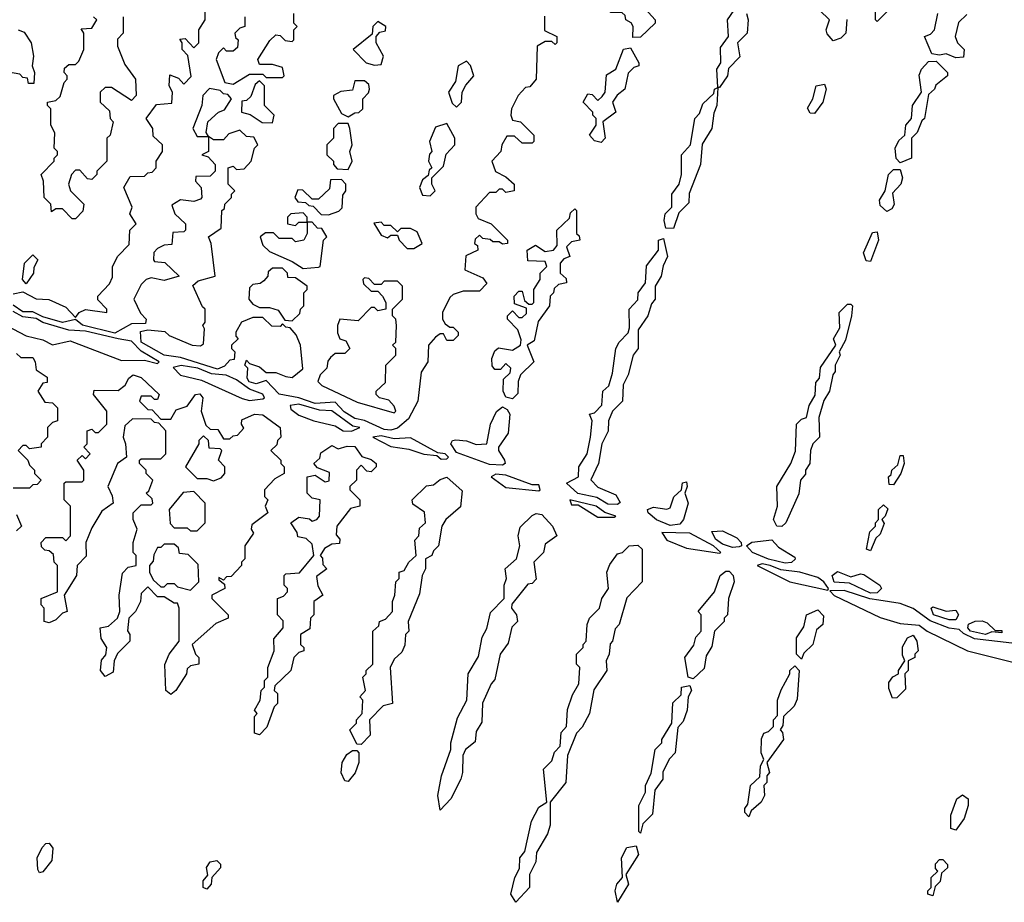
# Model space of a CAD drawing. Extents: x 2769579 to 2883812, y 684207 to 828660.
# Tile 396 of 505: x 2837305 to 2840302, y 781260 to 783946. Entities that reach past the tile are written whole.
import ezdxf

# ---------------------------------------------------------------- set-up
doc = ezdxf.new("R2010")
doc.units = 0

msp = doc.modelspace()

# ---------------------------------------------------------------- linework, layer by layer
at = {"layer": '0CON02XD'}
for points in [[(2839171.7, 783891.7), (2839172.5, 783925), (2839166.4, 783936.4), (2839150, 783945), (2839148.3, 783958.3), (2839138.3, 783968.3), (2839105, 783967.5), (2839080, 783985), (2839080, 783995), (2839125, 784010), (2839155, 783980), (2839209.3, 783979.3), (2839240, 783945), (2839240, 783935), (2839195, 783892.5), (2839171.7, 783891.7)], [(2839980, 784005), (2839915, 783940), (2839910, 783945), (2839910, 784015)], [(2837285, 783111.2), (2837315, 783117.5), (2837355, 783096.7), (2837394.1, 783094.1), (2837445, 783070.8), (2837475, 783040), (2837485.6, 783054.4), (2837505, 783064.2), (2837570, 783055), (2837570, 783065), (2837543, 783093), (2837543.3, 783105), (2837578.3, 783141.7), (2837587.5, 783162.5), (2837587.5, 783195), (2837603.6, 783226.4), (2837638.3, 783261.7), (2837640, 783305), (2837660, 783325), (2837640, 783355), (2837647.5, 783375), (2837622.5, 783435), (2837641.7, 783468.3), (2837685, 783470), (2837695, 783480), (2837708.3, 783481.7), (2837720, 783495), (2837720, 783515), (2837740, 783545), (2837740, 783565), (2837711.7, 783591.7), (2837710, 783615), (2837690, 783645), (2837721.7, 783688.3), (2837768.3, 783691.7), (2837770, 783725), (2837760, 783745), (2837761.7, 783778.3), (2837788.3, 783768.3), (2837805, 783750), (2837827, 783773), (2837817, 783837), (2837800, 783855), (2837800, 783875), (2837793, 783887), (2837808.3, 783888.3), (2837835, 783860), (2837850, 783875), (2837850, 783915), (2837870, 783945), (2837870, 783995)], [(2839517.5, 783965), (2839522.5, 783945), (2839520, 783905), (2839490, 783875), (2839497, 783833), (2839463, 783797), (2839460, 783775), (2839435, 783740), (2839430, 783740), (2839427.5, 783795), (2839440, 783815), (2839438.3, 783861.7), (2839462.5, 783895), (2839460, 783945), (2839480, 783975)], [(2839823, 783947), (2839820, 783905), (2839805, 783890), (2839781.7, 783881.7), (2839763, 783903), (2839760, 783915), (2839770, 783945), (2839740, 783975)], [(2837620, 783955), (2837620, 783905), (2837603, 783887), (2837602.5, 783865), (2837625, 783810), (2837657.5, 783765), (2837660, 783715), (2837645, 783700), (2837585, 783740), (2837565, 783740), (2837550, 783725), (2837550, 783695), (2837578.3, 783668.3), (2837580, 783645), (2837590, 783635), (2837580, 783595), (2837570, 783585), (2837570, 783515), (2837540, 783485), (2837540, 783475), (2837525, 783460), (2837511.7, 783461.7), (2837488.3, 783488.3), (2837475, 783487.5), (2837462.5, 783475), (2837453.3, 783445), (2837460, 783425), (2837500, 783385), (2837497, 783363), (2837475, 783340), (2837465, 783340), (2837435, 783370), (2837415, 783370), (2837401.7, 783361.7), (2837400, 783385), (2837380, 783405), (2837377.5, 783455), (2837370, 783475), (2837410, 783515), (2837410, 783525), (2837420, 783535), (2837420, 783545), (2837410, 783555), (2837411.7, 783601.7), (2837400, 783625), (2837400, 783675), (2837390, 783685), (2837390, 783695), (2837415, 783700), (2837428.3, 783711.7), (2837440, 783755), (2837450, 783765), (2837450, 783775), (2837440, 783785), (2837441.7, 783798.3), (2837455, 783810), (2837475, 783810), (2837485, 783820), (2837500, 783855), (2837500, 783905), (2837491.7, 783918.3), (2837525, 783920), (2837540, 783945), (2837530, 783955)], [(2837990, 783955), (2837990, 783925), (2837975, 783920), (2837960, 783905), (2837961.7, 783891.7), (2837970, 783885), (2837968.3, 783861.7), (2837955, 783850), (2837935, 783850), (2837925, 783860), (2837910, 783845), (2837903.3, 783825), (2837930, 783755), (2837955, 783750)], [(2837955, 783750), (2838005, 783780), (2838045, 783780), (2838055, 783770), (2838105, 783770), (2838110, 783775), (2838105, 783800), (2838075, 783810), (2838035, 783810), (2838030, 783825), (2838067, 783883), (2838085, 783900), (2838098.3, 783898.3), (2838113, 783883), (2838135, 783880), (2838140, 783885), (2838140, 783915), (2838150, 783925), (2838140, 783935), (2838140, 783965)], [(2838385, 783807.5), (2838405, 783810), (2838412.5, 783835), (2838390, 783875), (2838390, 783895), (2838401.7, 783908.3), (2838418.3, 783911.7), (2838420, 783925), (2838395, 783940), (2838380, 783925), (2838378.3, 783901.7), (2838320, 783855), (2838360, 783815), (2838385, 783807.5)], [(2838903, 783957), (2838903, 783913), (2838940, 783895), (2838940, 783875), (2838935, 783870), (2838925, 783880), (2838905, 783880), (2838880, 783865), (2838877.5, 783765), (2838858.3, 783741.7), (2838845, 783740), (2838822.5, 783715), (2838802.5, 783675), (2838800, 783655), (2838805, 783640), (2838830, 783635), (2838870, 783595), (2838870, 783575), (2838865, 783570), (2838835, 783570), (2838811.7, 783591.7), (2838788.3, 783591.7), (2838772.5, 783565), (2838770, 783545), (2838742.5, 783515), (2838753.6, 783483.6), (2838785, 783467.5), (2838810, 783445), (2838810, 783425), (2838785, 783420), (2838775, 783430), (2838765, 783430), (2838755, 783420), (2838735, 783420), (2838693.3, 783375), (2838693.3, 783355), (2838700.7, 783340.7), (2838740, 783325), (2838790, 783275), (2838790, 783265), (2838775, 783262.5), (2838765, 783270), (2838745, 783270), (2838737, 783277), (2838715, 783280), (2838705, 783290), (2838691.7, 783278.3), (2838690, 783265), (2838698.3, 783258.3), (2838700, 783245), (2838663, 783227), (2838660, 783185), (2838715, 783160), (2838727, 783143), (2838705, 783120), (2838655, 783120), (2838625, 783110), (2838615, 783100), (2838592.5, 783055), (2838592.5, 783035), (2838600.7, 783020.7), (2838615, 783010), (2838625, 783010), (2838640, 782995), (2838640, 782985), (2838625, 782970), (2838605, 782970), (2838595, 782990), (2838585, 782990), (2838570.7, 782979.3), (2838550, 782955), (2838547.5, 782905), (2838527, 782873), (2838517.5, 782785), (2838488.3, 782731.7), (2838455, 782702.9)], [(2840188.3, 783961.7), (2840163, 783937), (2840152.5, 783895), (2840160, 783875), (2840180, 783855), (2840178.3, 783831.7), (2840155, 783830), (2840125, 783842.5), (2840105, 783837.5), (2840081.7, 783841.7), (2840060, 783895), (2840078.3, 783901.7), (2840090, 783915), (2840100, 783965)], [(2837300, 783915), (2837318.3, 783908.3), (2837340, 783875), (2837347.5, 783835), (2837342.5, 783805), (2837350, 783785), (2837348.3, 783751.7), (2837331.7, 783751.7), (2837328.3, 783768.3), (2837315, 783770), (2837305, 783780), (2837265, 783787.5)], [(2839075, 783572.5), (2839055, 783577.5), (2839040, 783595), (2839060, 783625), (2839060, 783645), (2839050, 783655), (2839050, 783665), (2839020, 783695), (2839035, 783720), (2839048.3, 783718.3), (2839065, 783700), (2839078.3, 783711.7), (2839087.5, 783725), (2839091.7, 783778.3), (2839120, 783795), (2839143.6, 783856.4), (2839165, 783860), (2839190, 783815), (2839190, 783805), (2839175, 783800), (2839157, 783783), (2839147.5, 783735), (2839123.6, 783716.4), (2839110, 783695), (2839120, 783665), (2839080, 783635), (2839087.5, 783585), (2839075, 783572.5)], [(2838635, 783680), (2838650, 783695), (2838652.5, 783725), (2838663, 783747), (2838687.5, 783775), (2838677, 783807), (2838665, 783820), (2838640, 783805), (2838631.7, 783758.3), (2838610, 783725), (2838621.7, 783691.7), (2838635, 783680)], [(2839985, 783510), (2839973, 783523), (2839970, 783555), (2839981.7, 783578.3), (2840000, 783595), (2840002.5, 783625), (2840020, 783645), (2840022.5, 783685), (2840050, 783725), (2840043, 783777), (2840050, 783795), (2840071.7, 783818.3), (2840095, 783820), (2840130, 783785), (2840130, 783775), (2840093.6, 783746.4), (2840090, 783735), (2840071.7, 783718.3), (2840060, 783645), (2840051.7, 783638.3), (2840037, 783603), (2840020, 783585), (2840020, 783525), (2839985, 783510)], [(2838075, 783632.5), (2838080, 783655), (2838050, 783685), (2838050, 783745), (2838035, 783760), (2838021.7, 783748.3), (2838008.3, 783711.7), (2837995, 783700), (2837981.7, 783698.3), (2837980, 783665), (2838007, 783657), (2838043, 783633), (2838075, 783632.5)], [(2838305, 783650), (2838325, 783662.5), (2838337, 783663), (2838350, 783675), (2838350, 783705), (2838367, 783723), (2838370, 783735), (2838368.3, 783748.3), (2838355, 783760), (2838325, 783760), (2838318.3, 783731.7), (2838283, 783727), (2838260, 783715), (2838260, 783705), (2838285, 783660), (2838305, 783650)], [(2838455, 782702.9), (2838435, 782696.5), (2838415, 782698.9), (2838355, 782726.5), (2838325, 782732.7), (2838292.6, 782752.6), (2838265, 782782), (2838205, 782778), (2838155, 782795.4), (2838095, 782806.5), (2838055, 782847.5), (2838025, 782837.3), (2838004.1, 782844.1), (2837997.5, 782855), (2838000, 782885), (2837990, 782895), (2837995, 782910), (2838005, 782900), (2838035, 782890), (2838055, 782872.5), (2838085, 782872.5), (2838115, 782860), (2838135, 782857.5), (2838167, 782883), (2838160, 782955), (2838147, 782987), (2838128.3, 783008.3), (2838115, 783010), (2838105, 783020), (2838097.5, 783012.5), (2838073, 783013), (2838045, 783040), (2838015, 783040), (2837980, 783025), (2837962.5, 782995), (2837962.5, 782982.5), (2837970, 782975), (2837950, 782955), (2837950, 782945), (2837960, 782935), (2837958.3, 782911.7), (2837945, 782910), (2837928.2, 782891.8), (2837907.3, 782882.7), (2837795, 782918.1), (2837745, 782925.4), (2837674.4, 782965), (2837673, 782997), (2837695, 783002.5), (2837747, 782997), (2837760, 782985), (2837830, 782955), (2837855, 782953.3), (2837865, 782960), (2837867.5, 783005), (2837862.5, 783015), (2837870, 783025), (2837870, 783065), (2837861.7, 783071.7), (2837832.5, 783137.5), (2837848.3, 783151.7), (2837900, 783165), (2837887.5, 783265), (2837880, 783285), (2837918.3, 783311.7), (2837920, 783365), (2837928.3, 783371.7), (2837930, 783385), (2837950, 783405), (2837950, 783415), (2837960, 783425), (2837940, 783445), (2837940, 783495), (2837955, 783500), (2837965, 783490), (2837988.3, 783491.7), (2838010, 783515), (2838020, 783555), (2838030, 783565), (2838018.3, 783588.3), (2837995, 783590), (2837975, 783610), (2837941.7, 783598.3), (2837925, 783580), (2837895, 783580), (2837880, 783590), (2837872.5, 783602.5), (2837877.5, 783635), (2837910, 783665), (2837928.3, 783671.7), (2837950, 783705), (2837938.3, 783718.3), (2837925, 783720), (2837915, 783730), (2837883, 783737), (2837862.5, 783715), (2837860, 783685), (2837832.5, 783615), (2837845, 783590), (2837880, 783590), (2837880, 783545), (2837860, 783535), (2837878.3, 783528.3), (2837900, 783505), (2837900, 783485), (2837885, 783470), (2837841.7, 783468.3), (2837840, 783455), (2837857.5, 783435), (2837860, 783405), (2837855, 783400), (2837835, 783392.5), (2837795, 783397.5), (2837768.3, 783381.7), (2837777.5, 783355), (2837810, 783325), (2837810, 783305), (2837805, 783300), (2837771.7, 783298.3), (2837768.3, 783261.7), (2837745, 783260), (2837725, 783250), (2837713, 783237), (2837712.5, 783215), (2837715, 783210), (2837747, 783207), (2837790, 783165), (2837745, 783152.5), (2837705, 783160), (2837690, 783155), (2837675, 783140), (2837652.5, 783095), (2837672.5, 783052.5), (2837690, 783035), (2837688.3, 783021.7), (2837645, 783020), (2837595, 782991.5), (2837496.6, 783016.6), (2837475, 783033.3), (2837435, 783024.6), (2837375, 783041.5), (2837345, 783056.9), (2837315, 783057.1), (2837285, 783077.5)], [(2839295, 783310), (2839271.7, 783311.7), (2839267.5, 783335), (2839270, 783355), (2839290, 783375), (2839290, 783415), (2839312.5, 783445), (2839320, 783475), (2839320, 783535), (2839347.5, 783565), (2839360, 783645), (2839375, 783660), (2839385, 783690), (2839418.3, 783721.7), (2839420, 783735), (2839430, 783740), (2839427.5, 783685), (2839418.3, 783661.7), (2839412.5, 783615), (2839383, 783567), (2839377.5, 783505), (2839343, 783417), (2839341.7, 783388.3), (2839311.7, 783358.3), (2839295, 783310)], [(2839725, 783660), (2839711.7, 783661.7), (2839703, 783677), (2839720, 783705), (2839730, 783745), (2839755, 783750), (2839760, 783735), (2839750, 783695), (2839725, 783660)], [(2838305, 783490), (2838317.5, 783515), (2838310, 783545), (2838317.5, 783565), (2838310, 783615), (2838305, 783630), (2838275, 783630), (2838260, 783615), (2838260, 783585), (2838240, 783565), (2838240, 783535), (2838260, 783515), (2838260, 783505), (2838271.7, 783491.7), (2838305, 783490)], [(2838555, 783410), (2838570, 783425), (2838560, 783445), (2838560, 783465), (2838595, 783500), (2838603, 783537), (2838630, 783565), (2838630, 783585), (2838605, 783630), (2838570.7, 783619.3), (2838552.5, 783575), (2838560, 783545), (2838553, 783537), (2838550, 783515), (2838560, 783495), (2838551.7, 783488.3), (2838548.3, 783471.7), (2838531.7, 783458.3), (2838522.5, 783435), (2838531.7, 783411.7), (2838555, 783410)], [(2839945, 783362.5), (2839925, 783380), (2839923, 783397), (2839940, 783425), (2839950, 783475), (2839965, 783490), (2839985, 783490), (2839992.5, 783465), (2839987.5, 783445), (2839961.7, 783418.3), (2839966.7, 783383.3), (2839960, 783370), (2839945, 783362.5)], [(2838245, 783352.5), (2838277, 783363), (2838287, 783373), (2838288.3, 783411.7), (2838297.5, 783425), (2838297.5, 783445), (2838285, 783460), (2838251.7, 783458.3), (2838248.3, 783431.7), (2838215, 783400), (2838195, 783400), (2838167, 783427), (2838151.7, 783428.3), (2838142.5, 783405), (2838151.7, 783391.7), (2838175, 783390), (2838185, 783380), (2838198.3, 783378.3), (2838223, 783353), (2838245, 783352.5)], [(2838805, 782792.5), (2838785, 782797.5), (2838776.7, 782815), (2838778.3, 782851.7), (2838798.3, 782871.7), (2838800, 782885), (2838785, 782900), (2838768.3, 782881.7), (2838751.7, 782881.7), (2838743, 782893), (2838742.5, 782915), (2838751.7, 782938.3), (2838763, 782947), (2838805, 782940), (2838830, 782955), (2838831.7, 782971.7), (2838821.7, 783001.7), (2838790, 783035), (2838790, 783045), (2838805, 783060), (2838825, 783040), (2838835, 783040), (2838848.3, 783051.7), (2838848.3, 783068.3), (2838811.7, 783081.7), (2838810, 783105), (2838825, 783120), (2838835, 783120), (2838841.7, 783091.7), (2838855, 783080), (2838865, 783080), (2838870, 783085), (2838870, 783125), (2838890, 783155), (2838890, 783175), (2838910, 783195), (2838905, 783210), (2838851.7, 783211.7), (2838850, 783245), (2838875, 783260), (2838905, 783240), (2838930, 783245), (2838941.7, 783258.3), (2838940, 783305), (2838978.3, 783341.7), (2838981.7, 783358.3), (2838995, 783370), (2839000, 783365), (2839000, 783295), (2839008.3, 783288.3), (2839010, 783275), (2838985, 783270), (2838970, 783255), (2838980, 783225), (2838961.7, 783218.3), (2838950, 783205), (2838950, 783175), (2838968.3, 783158.3), (2838970, 783145), (2838945, 783140), (2838931.7, 783128.3), (2838930, 783115), (2838920, 783105), (2838917.5, 783075), (2838883, 783027), (2838871.7, 782968.3), (2838850, 782955), (2838870, 782905), (2838830, 782865), (2838822.5, 782845), (2838821.7, 782808.3), (2838805, 782792.5)], [(2838168.3, 783188.3), (2838215, 783192.5), (2838220, 783195), (2838230, 783275), (2838240, 783285), (2838225, 783310), (2838211.7, 783311.7), (2838195, 783330), (2838180, 783330), (2838180, 783345), (2838168.3, 783358.3), (2838130, 783355), (2838120, 783345), (2838120, 783325), (2838145, 783320), (2838155, 783330), (2838180, 783330), (2838180, 783295), (2838170, 783275), (2838145, 783270), (2838135, 783280), (2838095, 783280), (2838077.5, 783297.5), (2838053, 783297), (2838037.5, 783285), (2838045, 783260), (2838065, 783240), (2838135, 783210), (2838168.3, 783188.3)], [(2838505, 783250), (2838530, 783265), (2838515, 783300), (2838495, 783310), (2838465, 783310), (2838455, 783300), (2838435, 783320), (2838415, 783320), (2838405, 783330), (2838383, 783327), (2838405, 783290), (2838425, 783282.5), (2838435, 783290), (2838455, 783290), (2838460, 783275), (2838485, 783250), (2838505, 783250)], [(2839125, 782470.8), (2839095, 782471.2), (2839061.8, 782491.8), (2839004.1, 782504.1), (2838970, 782535), (2839006.7, 782555), (2839007.5, 782585), (2839032.5, 782625), (2839042.5, 782675), (2839047.5, 782725), (2839040, 782745), (2839055, 782750), (2839077, 782773), (2839080, 782815), (2839098.3, 782831.7), (2839109.3, 782870.7), (2839120, 782945), (2839130, 782965), (2839157, 782993), (2839161.7, 783008.3), (2839160, 783065), (2839187, 783093), (2839187.5, 783115), (2839210, 783145), (2839213, 783197), (2839250, 783245), (2839250, 783275), (2839265, 783280), (2839277.5, 783225), (2839263.6, 783196.4), (2839257.5, 783165), (2839240, 783135), (2839240, 783095), (2839228.3, 783081.7), (2839217.5, 783045), (2839188.3, 783001.7), (2839187.5, 782945), (2839172.5, 782925), (2839157.5, 782865), (2839142.5, 782835), (2839140, 782785), (2839110, 782755), (2839097.5, 782725), (2839096.4, 782693.6), (2839077.5, 782655), (2839066.7, 782595), (2839043.9, 782546.1), (2839065, 782523.8), (2839119.7, 782499.7), (2839133, 782477), (2839125, 782470.8)], [(2839895, 783210), (2839881.7, 783211.7), (2839873.6, 783236.4), (2839901.7, 783298.3), (2839915, 783300), (2839920, 783275), (2839895, 783210)], [(2837325, 783142.5), (2837313.3, 783155), (2837320, 783205), (2837345, 783230), (2837360, 783215), (2837348.3, 783191.7), (2837347.5, 783175), (2837325, 783142.5)], [(2838135, 783030), (2838158.3, 783051.7), (2838160, 783065), (2838170, 783075), (2838170, 783115), (2838180, 783125), (2838180, 783135), (2838145, 783160), (2838121.7, 783161.7), (2838120, 783175), (2838105, 783190), (2838075, 783190), (2838061.7, 783178.3), (2838060, 783165), (2838048.3, 783151.7), (2838037, 783143), (2838015, 783140), (2838005, 783130), (2838002.5, 783095), (2838015, 783080), (2838035, 783070), (2838065, 783070), (2838091.7, 783061.7), (2838111.7, 783031.7), (2838135, 783030)], [(2838445, 782750), (2838450, 782755), (2838445, 782770), (2838428.3, 782788.3), (2838400, 782795), (2838390, 782805), (2838390, 782815), (2838418.3, 782841.7), (2838420, 782895), (2838450, 782925), (2838450, 782945), (2838440, 782955), (2838450, 782965), (2838452.5, 783015), (2838450, 783035), (2838440, 783045), (2838440, 783065), (2838470, 783095), (2838470, 783135), (2838455, 783150), (2838415, 783150), (2838405, 783140), (2838385, 783140), (2838368.3, 783158.3), (2838355, 783160), (2838350, 783155), (2838351.7, 783141.7), (2838375, 783120), (2838395, 783120), (2838410, 783105), (2838420, 783085), (2838420, 783065), (2838395, 783060), (2838385, 783070), (2838375, 783070), (2838335, 783030), (2838280, 783035), (2838272.5, 783015), (2838273, 782993), (2838280, 782975), (2838298.3, 782968.3), (2838310, 782945), (2838295, 782930), (2838265, 782930), (2838251.7, 782918.3), (2838243, 782907), (2838240, 782885), (2838220, 782865), (2838212.5, 782845), (2838225, 782832.5), (2838332.3, 782782.3), (2838445, 782750)], [(2839625, 782403.3), (2839610, 782405), (2839600, 782425), (2839612.5, 782465), (2839610, 782525), (2839652.5, 782595), (2839667, 782633), (2839670, 782715), (2839685, 782730), (2839700, 782735), (2839708.3, 782771.7), (2839727, 782803), (2839728.3, 782841.7), (2839740, 782855), (2839743, 782887), (2839790, 782955), (2839782.5, 782975), (2839801.7, 783008.3), (2839800, 783055), (2839825, 783080), (2839835, 783080), (2839840, 783075), (2839837.5, 783045), (2839819.3, 782970.7), (2839800, 782935), (2839802.5, 782925), (2839787.5, 782895), (2839787.5, 782875), (2839780, 782865), (2839770, 782815), (2839753, 782787), (2839737.5, 782735), (2839740, 782675), (2839720, 782655), (2839712.5, 782635), (2839710, 782595), (2839697.5, 782575), (2839697, 782563), (2839682.5, 782545), (2839677, 782503), (2839637.5, 782415), (2839625, 782403.3)], [(2837245.8, 783025.8), (2837325, 782983.8), (2837375, 782971.2), (2837405, 782956.7), (2837458.3, 782968.3), (2837615, 782908.8), (2837685, 782910), (2837725, 782900), (2837730, 782905), (2837675, 782937.5), (2837645, 782967.5), (2837604.3, 782974.3), (2837505, 782998.2), (2837455, 783001.2), (2837375, 783024.4), (2837355, 783036.4), (2837315, 783041.5), (2837285, 783057.5)], [(2837295, 782930), (2837308.3, 782918.3), (2837345, 782917.5), (2837352.5, 782905), (2837355, 782880), (2837388.3, 782858.3), (2837388.3, 782841.7), (2837375, 782840), (2837360, 782815), (2837381.7, 782781.7), (2837405, 782780), (2837420, 782765), (2837420, 782725), (2837405, 782720), (2837390, 782705), (2837390, 782675), (2837370, 782655), (2837370, 782645), (2837335, 782640), (2837325, 782650), (2837315, 782650), (2837300, 782635), (2837330, 782605), (2837335, 782590), (2837350, 782575), (2837350, 782565), (2837370, 782545), (2837358.3, 782531.7), (2837345, 782530), (2837335, 782520), (2837285, 782520)], [(2838005, 782786.7), (2838045, 782792.5), (2838050, 782795), (2838045, 782806.7), (2838005, 782821.2), (2837965, 782850), (2837933.9, 782863.9), (2837888.7, 782868.7), (2837847.5, 782885), (2837796.7, 782893.3), (2837772.5, 782887.5), (2837795, 782863.8), (2837858.8, 782848.8), (2837982.7, 782792.7), (2838005, 782786.7)], [(2837765, 781892.5), (2837750, 781905), (2837746.7, 781983.3), (2837760, 782015), (2837790, 782055), (2837790, 782155), (2837785, 782170), (2837775, 782170), (2837745, 782190), (2837725, 782190), (2837695, 782220), (2837675, 782200), (2837672.5, 782175), (2837657.5, 782145), (2837637.5, 782125), (2837633.6, 782086.4), (2837640, 782075), (2837640, 782055), (2837603, 782017), (2837592.5, 781995), (2837589.2, 781960.8), (2837565, 781947.5), (2837551.2, 781965), (2837553.6, 781996.4), (2837567, 782013), (2837570, 782035), (2837553, 782063), (2837550, 782095), (2837575, 782100), (2837602.5, 782125), (2837610, 782145), (2837607.5, 782195), (2837618.3, 782261.7), (2837635, 782280), (2837660, 782285), (2837660, 782315), (2837650, 782325), (2837650, 782355), (2837662.5, 782395), (2837650, 782425), (2837650, 782445), (2837675, 782470), (2837705, 782470), (2837710, 782475), (2837708.3, 782488.3), (2837690, 782505), (2837698.3, 782511.7), (2837710, 782545), (2837690, 782565), (2837690, 782575), (2837670, 782595), (2837670, 782605), (2837675, 782610), (2837735, 782610), (2837750, 782625), (2837750, 782695), (2837728.3, 782718.3), (2837715, 782720), (2837705, 782730), (2837648.3, 782731.7), (2837625, 782710), (2837620, 782675), (2837627.5, 782655), (2837630, 782615), (2837602.5, 782595), (2837573.3, 782525), (2837587, 782497), (2837590, 782475), (2837555, 782450), (2837525, 782400), (2837506.7, 782355), (2837507, 782313), (2837480, 782285), (2837477.5, 782255), (2837440, 782195), (2837450, 782145), (2837435, 782140), (2837415, 782120), (2837395, 782110), (2837380, 782115), (2837380, 782155), (2837370, 782165), (2837370, 782185), (2837420, 782205), (2837420, 782285), (2837410, 782295), (2837408.3, 782318.3), (2837395, 782330), (2837381.7, 782331.7), (2837371.7, 782341.7), (2837370, 782355), (2837385, 782370), (2837435, 782370), (2837445, 782360), (2837460, 782375), (2837460, 782465), (2837440, 782485), (2837440, 782535), (2837445, 782540), (2837495, 782540), (2837500, 782545), (2837500, 782575), (2837480, 782605), (2837495, 782620), (2837505, 782610), (2837520, 782625), (2837500, 782645), (2837510, 782655), (2837510, 782695), (2837525, 782700), (2837535, 782690), (2837545, 782690), (2837570, 782715), (2837570, 782755), (2837530, 782805), (2837531.7, 782818.3), (2837605, 782817.5), (2837626.4, 782833.6), (2837637.5, 782855), (2837650, 782865), (2837675, 782857.5), (2837730, 782805), (2837725, 782790), (2837715, 782790), (2837705, 782800), (2837675, 782800), (2837670, 782785), (2837695, 782760), (2837708.3, 782758.3), (2837735, 782730), (2837765, 782730), (2837781.7, 782758.3), (2837815, 782770), (2837840, 782805), (2837853, 782807), (2837862.5, 782795), (2837857.5, 782755), (2837871.7, 782711.7), (2837885, 782700), (2837908.3, 782698.3), (2837925, 782670), (2837945, 782670), (2837955, 782680), (2837968.3, 782681.7), (2837987, 782703), (2837980, 782715), (2837981.7, 782728.3), (2838020, 782745), (2838045, 782743.8), (2838097.5, 782705), (2838100, 782675), (2838090, 782665), (2838088.3, 782651.7), (2838070, 782635), (2838100, 782605), (2838100, 782595), (2838110, 782585), (2838110, 782565), (2838081.7, 782548.3), (2838050, 782515), (2838050, 782495), (2838060, 782485), (2838052.5, 782465), (2838060, 782445), (2838011.7, 782408.3), (2838010, 782395), (2838017, 782383), (2837990, 782345), (2837990, 782305), (2837980, 782295), (2837980, 782285), (2837948.3, 782251.7), (2837935, 782250), (2837925, 782240), (2837911.7, 782248.3), (2837911.7, 782241.7), (2837928.3, 782228.3), (2837930, 782215), (2837890, 782195), (2837890, 782185), (2837940, 782135), (2837940, 782125), (2837901.7, 782108.3), (2837830, 782045), (2837840, 782015), (2837850, 782005), (2837850, 781985), (2837825, 781980), (2837815, 781970), (2837812.5, 781955), (2837780, 781905), (2837765, 781892.5)], [(2838315, 782694), (2838340, 782705), (2838319.3, 782709.3), (2838255, 782755.7), (2838217.9, 782757.9), (2838155, 782775.7), (2838128.3, 782771.7), (2838130.7, 782760.7), (2838155, 782742.5), (2838200, 782725), (2838265, 782710), (2838290, 782695), (2838315, 782694)], [(2838775, 782590), (2838735, 782592.3), (2838635, 782628.9), (2838618, 782655), (2838622.5, 782665), (2838632.5, 782667.5), (2838665, 782664.3), (2838695, 782653.3), (2838727.5, 782655), (2838738.8, 782715), (2838756.4, 782753.6), (2838775, 782767.5), (2838789.3, 782759.3), (2838796.7, 782745), (2838792.5, 782687.5), (2838762.5, 782645), (2838762.5, 782635), (2838781.2, 782605), (2838783.3, 782595), (2838775, 782590)], [(2837895, 782542.5), (2837918.3, 782551.7), (2837930, 782565), (2837930, 782585), (2837910, 782605), (2837920, 782635), (2837915, 782640), (2837881.7, 782641.7), (2837880, 782665), (2837865, 782680), (2837850, 782665), (2837850, 782655), (2837810, 782585), (2837845, 782550), (2837875, 782550), (2837895, 782542.5)], [(2838588.3, 782608.3), (2838605, 782610), (2838610, 782615), (2838600, 782625), (2838578.3, 782628.3), (2838495, 782673.3), (2838445, 782670), (2838405, 782680), (2838380, 782675), (2838435, 782647.5), (2838489.3, 782639.3), (2838535, 782623.3), (2838575, 782620), (2838588.3, 782608.3)], [(2838035, 781770), (2838020, 781775), (2838020, 781825), (2838027.5, 781835), (2838020, 781845), (2838037.5, 781875), (2838040, 781905), (2838050, 781915), (2838050, 781935), (2838060, 781945), (2838060, 781975), (2838080, 782025), (2838078.3, 782061.7), (2838107.5, 782095), (2838107, 782117), (2838090, 782135), (2838090, 782185), (2838108.3, 782191.7), (2838120, 782205), (2838120, 782215), (2838110, 782225), (2838110, 782255), (2838115, 782260), (2838157, 782263), (2838200, 782315), (2838195, 782350), (2838177, 782367), (2838151.7, 782371.7), (2838150, 782385), (2838130, 782415), (2838155, 782432.5), (2838187, 782427), (2838195, 782420), (2838210, 782425), (2838217.5, 782435), (2838220, 782485), (2838195, 782490), (2838180, 782505), (2838180, 782555), (2838205, 782560), (2838235, 782540), (2838247, 782543), (2838248.3, 782568.3), (2838211.7, 782581.7), (2838200, 782595), (2838218.3, 782611.7), (2838221.7, 782628.3), (2838255, 782650), (2838275, 782640), (2838302.3, 782647.7), (2838325, 782646.7), (2838347, 782617), (2838375, 782607.5), (2838390, 782595), (2838390, 782585), (2838375, 782570), (2838361.7, 782571.7), (2838345, 782590), (2838330, 782575), (2838330, 782545), (2838310, 782525), (2838310, 782515), (2838340, 782485), (2838340, 782465), (2838311.7, 782458.3), (2838270, 782405), (2838268.3, 782378.3), (2838280, 782365), (2838278.3, 782351.7), (2838255, 782350), (2838233, 782337), (2838220, 782315), (2838227, 782307), (2838228.3, 782288.3), (2838240, 782275), (2838208.3, 782251.7), (2838213, 782223), (2838227.5, 782195), (2838200, 782175), (2838200, 782135), (2838190, 782125), (2838188.3, 782091.7), (2838160, 782075), (2838160, 782045), (2838170, 782035), (2838170, 782025), (2838155, 782020), (2838140, 782005), (2838130, 781965), (2838081.7, 781918.3), (2838080, 781905), (2838090, 781895), (2838090, 781865), (2838080, 781855), (2838057, 781793), (2838035, 781770)], [(2839965, 782530), (2839951.7, 782531.7), (2839950, 782555), (2839958.3, 782561.7), (2839960, 782575), (2839978.3, 782591.7), (2839985, 782620), (2839995, 782620), (2839997.5, 782595), (2839987.5, 782565), (2839965, 782530)], [(2838885, 782512.5), (2838890, 782515), (2838885, 782530), (2838865, 782530), (2838785, 782560), (2838755, 782562.5), (2838740, 782555), (2838785, 782522.5), (2838885, 782512.5)], [(2838345, 781740), (2838331.7, 781741.7), (2838310, 781785), (2838330, 781805), (2838330, 781815), (2838347.5, 781835), (2838350, 781875), (2838340, 781885), (2838357.5, 781905), (2838350, 781945), (2838360, 781955), (2838360, 781965), (2838380, 781985), (2838380, 782085), (2838398.3, 782101.7), (2838400, 782115), (2838418.3, 782121.7), (2838440, 782145), (2838440, 782175), (2838447.5, 782195), (2838450, 782235), (2838460, 782245), (2838460, 782265), (2838475, 782270), (2838490, 782295), (2838512.5, 782315), (2838508.3, 782361.7), (2838520, 782375), (2838521.7, 782398.3), (2838540, 782415), (2838537, 782447), (2838501.7, 782471.7), (2838500, 782485), (2838543, 782527), (2838565, 782530), (2838585, 782546.7), (2838605, 782553.3), (2838651.7, 782511.7), (2838647, 782463), (2838602.5, 782425), (2838590, 782405), (2838580, 782345), (2838565, 782330), (2838560, 782315), (2838540, 782305), (2838540, 782275), (2838530, 782255), (2838521.7, 782198.3), (2838487.5, 782115), (2838490, 782085), (2838480, 782075), (2838477, 782043), (2838468.3, 782021.7), (2838445, 782000), (2838432.5, 781975), (2838440, 781865), (2838411.7, 781858.3), (2838370, 781815), (2838371.7, 781768.3), (2838345, 781740)], [(2839285, 782407.1), (2839244, 782424), (2839218, 782445), (2839216.7, 782455), (2839235, 782462.5), (2839275, 782456.2), (2839285, 782460), (2839296.4, 782493.6), (2839320, 782515), (2839323, 782537), (2839335, 782540), (2839337.5, 782525), (2839330, 782505), (2839340, 782475), (2839326.2, 782425), (2839315, 782410.6), (2839285, 782407.1)], [(2837845, 782390), (2837870, 782415), (2837870, 782475), (2837835, 782510), (2837803, 782507), (2837760, 782455), (2837763, 782413), (2837775, 782400), (2837815, 782400), (2837825, 782390), (2837845, 782390)], [(2839115, 782432.5), (2839120, 782435), (2839086.4, 782446.4), (2839060, 782465), (2838980, 782485), (2838985, 782470), (2839005, 782470), (2839065, 782432.5), (2839115, 782432.5)], [(2839895, 782330), (2839882.5, 782335), (2839893, 782387), (2839910, 782405), (2839910, 782415), (2839920, 782425), (2839920, 782455), (2839935, 782470), (2839947.5, 782457.5), (2839940, 782435), (2839930, 782425), (2839937, 782413), (2839925, 782380), (2839911.7, 782368.3), (2839895, 782330)], [(2837295, 782440), (2837310, 782405), (2837295, 782390)], [(2838585, 781540), (2838577.5, 781585), (2838588.8, 781645), (2838617.5, 781725), (2838617.5, 781745), (2838638.3, 781821.7), (2838666.7, 781875), (2838670, 781955), (2838701.7, 782008.3), (2838713, 782067), (2838727, 782093), (2838738.3, 782141.7), (2838780, 782185), (2838780, 782225), (2838787.5, 782245), (2838782.5, 782275), (2838817.5, 782305), (2838827.5, 782345), (2838822.5, 782375), (2838828.3, 782401.7), (2838865, 782437.5), (2838877, 782443), (2838895, 782440), (2838927.5, 782405), (2838940, 782375), (2838905, 782350), (2838900, 782325), (2838870, 782295), (2838877, 782243), (2838865, 782230), (2838851.7, 782228.3), (2838803, 782167), (2838802.5, 782155), (2838817.5, 782135), (2838820, 782115), (2838803, 782097), (2838791.7, 782048.3), (2838767.5, 782015), (2838751.7, 781938.3), (2838740, 781925), (2838713.6, 781866.4), (2838711.7, 781808.3), (2838695, 781780), (2838691.7, 781748.3), (2838662.5, 781725), (2838653.6, 781706.4), (2838653.3, 781655), (2838647.5, 781635), (2838617.5, 781575), (2838585, 781540)], [(2839435, 782322.5), (2839440, 782325), (2839416.7, 782345), (2839345, 782383.8), (2839260, 782385), (2839275, 782362.5), (2839335, 782337.5), (2839435, 782322.5)], [(2839475, 782340), (2839445, 782350), (2839422.9, 782365), (2839411.7, 782388.3), (2839445, 782390.6), (2839488.7, 782368.7), (2839501.2, 782355), (2839502.5, 782345), (2839495, 782342), (2839475, 782340)], [(2837825, 782210), (2837850, 782235), (2837848.3, 782288.3), (2837818.3, 782318.3), (2837791.7, 782321.7), (2837788.3, 782338.3), (2837775, 782350), (2837745, 782350), (2837735, 782340), (2837725, 782340), (2837713, 782317), (2837711.7, 782298.3), (2837700, 782285), (2837700, 782265), (2837711.7, 782241.7), (2837735, 782220), (2837745, 782220), (2837755, 782230), (2837775, 782230), (2837785, 782220), (2837825, 782210)], [(2839635, 782292.5), (2839584.7, 782304.7), (2839536.2, 782325), (2839517.5, 782345), (2839534.2, 782355.8), (2839595, 782363.3), (2839615, 782341.2), (2839665, 782310), (2839666.1, 782303.9), (2839655, 782294.3), (2839635, 782292.5)], [(2838815, 781260), (2838800, 781285), (2838812.5, 781335), (2838827, 781363), (2838827.5, 781395), (2838842.5, 781415), (2838863, 781507), (2838885, 781550), (2838910, 781565), (2838900, 781665), (2838925, 781690), (2838933, 781717), (2838950, 781735), (2838953, 781777), (2838970, 781795), (2838973, 781847), (2838988.3, 781891.7), (2839007.5, 781925), (2839010, 781975), (2839000, 781985), (2839000, 782015), (2839020, 782035), (2839020, 782045), (2839030, 782055), (2839032.5, 782105), (2839040, 782125), (2839070, 782155), (2839077.5, 782185), (2839097.5, 782215), (2839092.5, 782265), (2839101.7, 782288.3), (2839125, 782320), (2839140, 782325), (2839160, 782345), (2839187, 782347), (2839200, 782335), (2839200, 782235), (2839153, 782187), (2839130, 782105), (2839118.3, 782091.7), (2839110, 782055), (2839103, 782047), (2839100, 782015), (2839090, 781995), (2839092.5, 781965), (2839053, 781907), (2839040, 781835), (2839017, 781793), (2839000, 781775), (2838973, 781707), (2838967.5, 781625), (2838920, 781565), (2838920, 781495), (2838911.7, 781468.3), (2838878.3, 781411.7), (2838876.4, 781383.6), (2838857.5, 781345), (2838857.5, 781305), (2838815, 781260)], [(2839765, 782210), (2839767.5, 782215), (2839753.3, 782235), (2839735, 782248), (2839680, 782265), (2839622, 782272), (2839590, 782285), (2839565, 782290), (2839550, 782285), (2839650, 782235), (2839765, 782210)], [(2839355, 781940), (2839340, 781945), (2839330, 782005), (2839357, 782043), (2839363, 782067), (2839380, 782085), (2839380, 782135), (2839370, 782145), (2839420, 782205), (2839437.5, 782255), (2839455, 782267.5), (2839465, 782267.5), (2839477.5, 782255), (2839480, 782235), (2839462.5, 782185), (2839460, 782135), (2839450, 782125), (2839450, 782115), (2839420, 782085), (2839411.7, 782038.3), (2839395, 782010), (2839388.3, 781971.7), (2839355, 781940)], [(2839895, 782201.2), (2839831.4, 782231.4), (2839785, 782234.4), (2839778, 782255), (2839795, 782266.2), (2839835, 782250), (2839865, 782260), (2839875, 782257.5), (2839923.8, 782225), (2839928.8, 782215), (2839915, 782201.5), (2839895, 782201.2)], [(2840325, 782048.6), (2840212.2, 782062.2), (2840177.8, 782077.8), (2840165, 782090), (2840134.2, 782094.2), (2840076.4, 782116.4), (2840025, 782154), (2839985, 782169.2), (2839920.5, 782179.5), (2839893, 782183), (2839815, 782209.2), (2839771.7, 782208.3), (2839785, 782193.3), (2839925, 782126.7), (2839985, 782108), (2840043, 782103), (2840067.5, 782085), (2840190, 782025), (2840385, 781976.2)], [(2839685, 782000), (2839670, 782015), (2839670, 782065), (2839691.7, 782098.3), (2839700, 782135), (2839735, 782150), (2839751.7, 782131.7), (2839750, 782105), (2839731.2, 782088.8), (2839720, 782045), (2839691.7, 782018.3), (2839685, 782000)], [(2840155, 782120), (2840135, 782120), (2840086.7, 782135), (2840080, 782155), (2840085, 782158.8), (2840125, 782146.2), (2840155, 782148.8), (2840163.3, 782135), (2840155, 782120)], [(2840245, 782074.5), (2840200, 782085), (2840191.9, 782095), (2840193.1, 782106.9), (2840214.2, 782115.8), (2840235, 782116.2), (2840250.8, 782110.8), (2840275, 782087.5), (2840295, 782086.7), (2840295, 782080), (2840265, 782083.3), (2840245, 782074.5)], [(2839961.7, 781881.7), (2839950.7, 781910.7), (2839950.7, 781929.3), (2839963.6, 781946.4), (2839980, 781955), (2839980, 781965), (2840000, 781995), (2839992.5, 782012.5), (2839993, 782037), (2840007.5, 782065), (2840025, 782072.5), (2840036.7, 782055), (2840040, 782025), (2840030, 782015), (2840030, 782005), (2840010, 781995), (2840010, 781965), (2840000, 781955), (2840001.7, 781908.3), (2839975, 781882.5), (2839961.7, 781881.7)], [(2839525, 781520), (2839513, 781533), (2839512.5, 781545), (2839521.7, 781558.3), (2839530, 781615), (2839558.3, 781641.7), (2839560, 781675), (2839570, 781695), (2839562.5, 781715), (2839563, 781757), (2839570, 781775), (2839585, 781780), (2839600, 781795), (2839600, 781815), (2839611.7, 781828.3), (2839612.5, 781875), (2839623, 781907), (2839650, 781955), (2839650, 781965), (2839665, 781980), (2839677.5, 781965), (2839671.7, 781878.3), (2839663, 781857), (2839630, 781825), (2839628.3, 781798.3), (2839620, 781785), (2839627, 781777), (2839630, 781755), (2839580, 781685), (2839587.5, 781655), (2839580, 781645), (2839580, 781625), (2839570, 781615), (2839572.5, 781585), (2839562.5, 781565), (2839531.7, 781538.3), (2839525, 781520)], [(2839195, 781470), (2839190, 781475), (2839190, 781555), (2839210, 781595), (2839210, 781615), (2839227, 781653), (2839240, 781725), (2839260, 781745), (2839260, 781755), (2839290, 781805), (2839293, 781867), (2839318.3, 781891.7), (2839320, 781915), (2839345, 781920), (2839350, 781905), (2839340, 781885), (2839337.5, 781845), (2839325, 781810), (2839308.3, 781791.7), (2839300, 781715), (2839283, 781697), (2839263, 781657), (2839262.5, 781635), (2839238.3, 781601.7), (2839231.7, 781528.3), (2839201.7, 781498.3), (2839195, 781470)], [(2838305, 781627.5), (2838295, 781630), (2838283.6, 781653.6), (2838286.7, 781685), (2838300.7, 781709.3), (2838318.3, 781721.7), (2838331.7, 781721.7), (2838337.5, 781715), (2838337.5, 781685), (2838325.9, 781654.1), (2838305, 781627.5)], [(2840155, 781480), (2840140, 781485), (2840140, 781525), (2840157.5, 781575), (2840175, 781587.5), (2840192.5, 781575), (2840192.5, 781555), (2840180, 781515), (2840155, 781480)], [(2837365, 781350), (2837360, 781360), (2837358, 781395), (2837373.1, 781426.9), (2837385, 781438.8), (2837395, 781440), (2837405.8, 781425), (2837402.5, 781387.5), (2837375, 781352.5), (2837365, 781350)], [(2839125, 781260), (2839117.5, 781295), (2839122.5, 781315), (2839140, 781335), (2839137.5, 781395), (2839153.6, 781426.4), (2839181.7, 781431.7), (2839188.8, 781405), (2839150, 781345), (2839158.8, 781315), (2839125, 781260)], [(2840085, 781280), (2840070, 781285), (2840070, 781295), (2840080, 781305), (2840080, 781335), (2840100, 781355), (2840093, 781363), (2840093, 781377), (2840105, 781390), (2840115, 781390), (2840130, 781375), (2840130, 781365), (2840111.7, 781348.3), (2840107, 781323), (2840091.7, 781308.3), (2840085, 781280)], [(2837875, 781300), (2837863.3, 781305), (2837863.3, 781325), (2837877.5, 781342.5), (2837873.6, 781366.4), (2837885, 781383.3), (2837905, 781387.5), (2837916, 781376), (2837916.7, 781365), (2837890, 781335), (2837887.5, 781315), (2837875, 781300)]]:
    msp.add_lwpolyline(points, dxfattribs=at)

doc.saveas('drawing.dxf')
